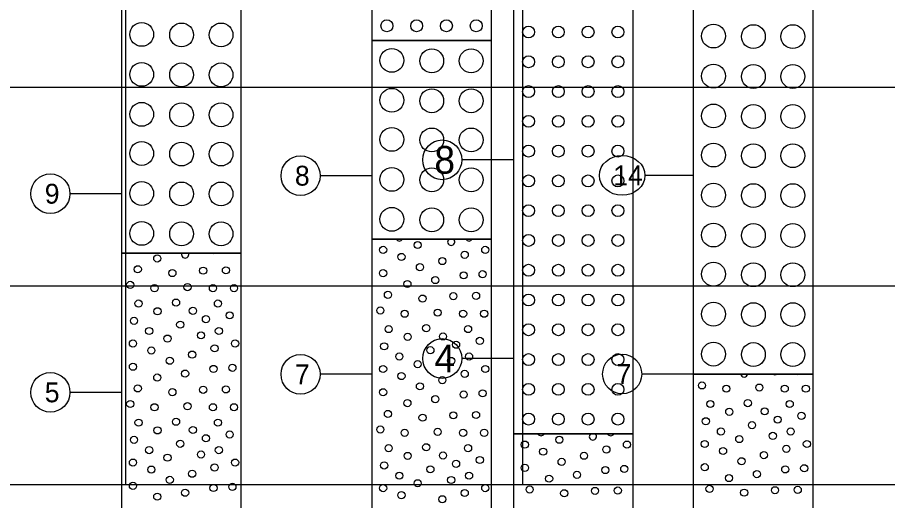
# Model space of a CAD drawing. Extents: x 2345490 to 2436403, y 465165 to 573888.
# Drawn here: x 2389894.2 to 2390113.4, y 557780.1 to 557901.7 of the extents above; entities that cross this region are included whole.
import ezdxf

# ---------------------------------------------------------------- set-up
doc = ezdxf.new("R2010")
doc.units = 0
for name, color, linetype in [('Old_Level_57', 7, 'Continuous'), ('Old_Level_63', 7, 'Continuous'), ('Prop Road Sect_ Boring - Material (Outline)', 7, 'Continuous'), ('Prop Road Sect_ Boring - Peripheral (SPT Oval + Leader)', 7, 'Continuous'), ('Prop Road Sect_ Boring - Peripheral (SPT Tx)', 7, 'Continuous')]:
    doc.layers.add(name, color=color, linetype=linetype)

msp = doc.modelspace()

# ---------------------------------------------------------------- linework, layer by layer
at = {"layer": 'Old_Level_57'}
for p, q in [((2389921.54225, 557784.21325), (2389921.54225, 558334.21325)), ((2389921.54225, 557784.11325), (2389921.54225, 558334.11325)), ((2390021.54225, 557784.21325), (2390021.54225, 558334.21325)), ((2390021.54225, 557784.11325), (2390021.54225, 558334.11325)), ((2381271.54275, 557884.11325), (2393041.55275, 557884.11325)), ((2381271.5425, 557834.11325), (2393041.55275, 557834.11325)), ((2381271.54275, 557784.11325), (2393041.55275, 557784.11325))]:
    msp.add_line(p, q, dxfattribs=at)
at = {"layer": 'Old_Level_63'}
msp.add_line((2381321.5425, 557784.113), (2393019.104, 557784.113), dxfattribs=at)
at = {"layer": 'Prop Road Sect_ Boring - Material (Outline)'}
for points in [[(2389983.5425, 557975.85303), (2390013.5425, 557975.85303), (2390013.5425, 557895.85303), (2389983.5425, 557895.85303)], [(2390019.2285, 557976.83938), (2390049.2285, 557976.83938), (2390049.2285, 557796.83938), (2390019.2285, 557796.83938)], [(2390064.5425, 557936.92666), (2390094.5425, 557936.92666), (2390094.5425, 557811.92666), (2390064.5425, 557811.92666)], [(2389920.5425, 557932.314), (2389950.5425, 557932.314), (2389950.5425, 557842.314), (2389920.5425, 557842.314)], [(2389983.5425, 557895.85303), (2390013.5425, 557895.85303), (2390013.5425, 557845.85303), (2389983.5425, 557845.85303)], [(2389983.5425, 557845.85303), (2390013.5425, 557845.85303), (2390013.5425, 557645.85303), (2389983.5425, 557645.85303)], [(2389920.5425, 557842.314), (2389950.5425, 557842.314), (2389950.5425, 557592.314), (2389920.5425, 557592.314)], [(2390064.5425, 557811.92666), (2390094.5425, 557811.92666), (2390094.5425, 557746.92666), (2390064.5425, 557746.92666)], [(2390019.2285, 557796.83938), (2390049.2285, 557796.83938), (2390049.2285, 557596.83938), (2390019.2285, 557596.83938)]]:
    msp.add_lwpolyline(points, close=True, dxfattribs=at)
for centre, radius in [((2389925.5348, 557897.42829), 3), ((2389935.5848, 557897.27829), 3), ((2389945.5148, 557897.27829), 3), ((2389987.27939, 557899.5797), 1.5), ((2389994.77939, 557899.5797), 1.5), ((2390002.27939, 557899.5797), 1.5), ((2390009.77939, 557899.5797), 1.5), ((2390022.96539, 557898.02104), 1.5), ((2390030.46539, 557898.02104), 1.5), ((2390037.96539, 557898.02104), 1.5), ((2390045.46539, 557898.02104), 1.5), ((2390069.5348, 557897.01095), 3), ((2390079.5848, 557896.86095), 3), ((2390089.5148, 557896.86095), 3), ((2389988.5348, 557890.88732), 3), ((2389998.5848, 557890.76732), 3), ((2390008.5148, 557890.76732), 3), ((2389925.5348, 557887.34829), 3), ((2389935.5848, 557887.22829), 3), ((2389945.5148, 557887.22829), 3), ((2390022.96539, 557890.52104), 1.5), ((2390030.46539, 557890.52104), 1.5), ((2390037.96539, 557890.52104), 1.5), ((2390045.46539, 557890.52104), 1.5), ((2390069.5348, 557886.93095), 3), ((2390079.5848, 557886.81095), 3), ((2390089.5148, 557886.81095), 3), ((2389988.5348, 557880.83732), 3), ((2389998.5848, 557880.71732), 3), ((2390008.5148, 557880.71732), 3), ((2390022.96539, 557883.03604), 1.5), ((2390030.46539, 557883.03604), 1.5), ((2390037.96539, 557883.03604), 1.5), ((2390045.46539, 557883.03604), 1.5), ((2389925.5348, 557877.29829), 3), ((2389935.5848, 557877.17829), 3), ((2389945.5148, 557877.17829), 3), ((2390069.5348, 557876.88095), 3), ((2390079.5848, 557876.76095), 3), ((2390089.5148, 557876.76095), 3), ((2390022.96539, 557875.53604), 1.5), ((2390030.46539, 557875.53604), 1.5), ((2390037.96539, 557875.53604), 1.5), ((2390045.46539, 557875.53604), 1.5), ((2389988.5348, 557870.99732), 3), ((2389998.5848, 557870.84732), 3), ((2390008.5148, 557870.84732), 3), ((2389925.5348, 557867.45829), 3), ((2389935.5848, 557867.30829), 3), ((2389945.5148, 557867.30829), 3), ((2390022.96539, 557868.03604), 1.5), ((2390030.46539, 557868.03604), 1.5), ((2390037.96539, 557868.03604), 1.5), ((2390045.46539, 557868.03604), 1.5), ((2390069.5348, 557867.04095), 3), ((2390079.5848, 557866.89095), 3), ((2390089.5148, 557866.89095), 3), ((2389988.5348, 557860.91732), 3), ((2389998.5848, 557860.79732), 3), ((2390008.5148, 557860.79732), 3), ((2390022.96539, 557860.53604), 1.5), ((2390030.46539, 557860.53604), 1.5), ((2390037.96539, 557860.53604), 1.5), ((2390045.46539, 557860.53604), 1.5), ((2389925.5348, 557857.37829), 3), ((2389935.5848, 557857.25829), 3), ((2389945.5148, 557857.25829), 3), ((2390069.5348, 557856.96095), 3), ((2390079.5848, 557856.84095), 3), ((2390089.5148, 557856.84095), 3), ((2389988.5348, 557850.86732), 3), ((2389998.5848, 557850.74732), 3), ((2390008.5148, 557850.74732), 3), ((2390022.96539, 557853.05104), 1.5), ((2390030.46539, 557853.05104), 1.5), ((2390037.96539, 557853.05104), 1.5), ((2390045.46539, 557853.05104), 1.5), ((2389925.5348, 557847.32829), 3), ((2389935.5848, 557847.20829), 3), ((2389945.5148, 557847.20829), 3), ((2390069.5348, 557846.91095), 3), ((2390079.5848, 557846.79095), 3), ((2390089.5148, 557846.79095), 3), ((2390022.96539, 557845.55104), 1.5), ((2390030.46539, 557845.55104), 1.5), ((2390037.96539, 557845.55104), 1.5), ((2390045.46539, 557845.55104), 1.5), ((2389995.03556, 557844.39939), 0.9), ((2389986.33555, 557843.16938), 0.9), ((2389990.95556, 557841.39938), 0.9), ((2390006.88559, 557841.93938), 0.9), ((2390012.0606, 557843.16938), 0.9), ((2389929.45556, 557841.02034), 0.9), ((2390001.24558, 557840.36438), 0.9), ((2390069.5348, 557837.07095), 3), ((2390079.5848, 557836.92095), 3), ((2390089.5148, 557836.92095), 3), ((2389924.55055, 557838.29033), 0.9), ((2389933.26557, 557837.34533), 0.9), ((2389941.02058, 557837.94533), 0.9), ((2389946.75059, 557838.03533), 0.9), ((2389986.33555, 557837.31937), 0.9), ((2389995.60556, 557838.81938), 0.9), ((2390006.61559, 557836.76437), 0.9), ((2390011.3856, 557837.04937), 0.9), ((2390022.96539, 557838.05104), 1.5), ((2390030.46539, 557838.05104), 1.5), ((2390037.96539, 557838.05104), 1.5), ((2390045.46539, 557838.05104), 1.5), ((2389992.45556, 557834.58937), 0.9), ((2389999.47557, 557835.57937), 0.9), ((2389922.64554, 557834.36032), 0.9), ((2389928.76556, 557833.53532), 0.9), ((2389937.07557, 557833.80532), 0.9), ((2389943.48059, 557833.53532), 0.9), ((2389948.7906, 557833.53532), 0.9), ((2389987.55055, 557831.85936), 0.9), ((2389996.26557, 557830.91436), 0.9), ((2390004.02058, 557831.51436), 0.9), ((2390009.75059, 557831.60436), 0.9), ((2390022.96539, 557830.55104), 1.5), ((2390030.46539, 557830.55104), 1.5), ((2390037.96539, 557830.55104), 1.5), ((2390045.46539, 557830.55104), 1.5), ((2389924.73942, 557829.66998), 0.9), ((2389934.19123, 557829.90184), 0.9), ((2389944.73555, 557829.66998), 0.9), ((2389985.64554, 557827.92935), 0.9), ((2390069.5348, 557826.99095), 3), ((2390079.5848, 557826.87095), 3), ((2390089.5148, 557826.87095), 3), ((2389929.51837, 557827.72067), 0.9), ((2389938.42779, 557827.82677), 0.9), ((2389941.71058, 557825.73537), 0.9), ((2389947.69559, 557826.69537), 0.9), ((2389991.76556, 557827.10435), 0.9), ((2390000.07557, 557827.37435), 0.9), ((2390006.48059, 557827.10435), 0.9), ((2390011.7906, 557827.10435), 0.9), ((2389923.60555, 557825.33037), 0.9), ((2389935.24053, 557824.34865), 0.9), ((2390022.96539, 557823.06604), 1.5), ((2390030.46539, 557823.06604), 1.5), ((2390037.96539, 557823.06604), 1.5), ((2390045.46539, 557823.06604), 1.5), ((2389927.41555, 557822.75036), 0.9), ((2389940.48058, 557821.65536), 0.9), ((2389944.98059, 557822.75036), 0.9), ((2389987.73942, 557823.23901), 0.9), ((2389997.19123, 557823.47087), 0.9), ((2390001.42779, 557821.3958), 0.9), ((2390007.73555, 557823.23901), 0.9), ((2389923.33555, 557819.61535), 0.9), ((2389932.03556, 557820.84536), 0.9), ((2389949.0606, 557819.61535), 0.9), ((2389992.51837, 557821.2897), 0.9), ((2390004.71058, 557819.3044), 0.9), ((2390010.69559, 557820.2644), 0.9), ((2389927.95556, 557817.84535), 0.9), ((2389943.88559, 557818.38535), 0.9), ((2389986.60555, 557818.8994), 0.9), ((2389998.24053, 557817.91768), 0.9), ((2390069.5348, 557816.94095), 3), ((2390079.5848, 557816.82095), 3), ((2390089.5148, 557816.82095), 3), ((2389932.60556, 557815.26535), 0.9), ((2389938.24558, 557816.81035), 0.9), ((2389990.41555, 557816.31939), 0.9), ((2390003.48058, 557815.22439), 0.9), ((2390007.98059, 557816.31939), 0.9), ((2390022.96539, 557815.56604), 1.5), ((2390030.46539, 557815.56604), 1.5), ((2390037.96539, 557815.56604), 1.5), ((2390045.46539, 557815.56604), 1.5), ((2389923.33555, 557813.76534), 0.9), ((2389943.61559, 557813.21034), 0.9), ((2389948.3856, 557813.49534), 0.9), ((2389986.33555, 557813.18438), 0.9), ((2389995.03556, 557814.41439), 0.9), ((2390012.0606, 557813.18438), 0.9), ((2389929.45556, 557811.03534), 0.9), ((2389936.47557, 557812.02534), 0.9), ((2389990.95556, 557811.41438), 0.9), ((2390001.24558, 557810.37938), 0.9), ((2390006.88559, 557811.95438), 0.9), ((2389924.55055, 557808.30533), 0.9), ((2389995.60556, 557808.83438), 0.9), ((2390022.96539, 557808.06604), 1.5), ((2390030.46539, 557808.06604), 1.5), ((2390037.96539, 557808.06604), 1.5), ((2390045.46539, 557808.06604), 1.5), ((2390066.64554, 557809.06298), 0.9), ((2390072.76556, 557808.23798), 0.9), ((2390081.07557, 557808.50798), 0.9), ((2390087.48059, 557808.23798), 0.9), ((2390092.7906, 557808.23798), 0.9), ((2389933.26557, 557807.36033), 0.9), ((2389941.02058, 557807.96033), 0.9), ((2389946.75059, 557808.05033), 0.9), ((2389986.33555, 557807.33437), 0.9), ((2390006.61559, 557806.77937), 0.9), ((2390011.3856, 557807.06437), 0.9), ((2389922.64554, 557804.37532), 0.9), ((2389937.07557, 557803.82032), 0.9), ((2389992.45556, 557804.60437), 0.9), ((2389999.47557, 557805.59437), 0.9), ((2390068.73942, 557804.37264), 0.9), ((2390078.19123, 557804.6045), 0.9), ((2390088.73555, 557804.37264), 0.9), ((2389928.76556, 557803.55032), 0.9), ((2389943.48059, 557803.55032), 0.9), ((2389948.7906, 557803.55032), 0.9), ((2389987.55055, 557801.87436), 0.9), ((2390009.75059, 557801.61936), 0.9), ((2390073.51837, 557802.42333), 0.9), ((2390082.42779, 557802.52943), 0.9), ((2389924.73942, 557799.68498), 0.9), ((2389934.19123, 557799.91684), 0.9), ((2389944.73555, 557799.68498), 0.9), ((2389996.26557, 557800.92936), 0.9), ((2390004.02058, 557801.52936), 0.9), ((2390022.96539, 557800.56604), 1.5), ((2390030.46539, 557800.56604), 1.5), ((2390037.96539, 557800.56604), 1.5), ((2390045.46539, 557800.56604), 1.5), ((2390067.60555, 557800.03303), 0.9), ((2390085.71058, 557800.43803), 0.9), ((2390091.69559, 557801.39803), 0.9), ((2389929.51837, 557797.73567), 0.9), ((2389938.42779, 557797.84177), 0.9), ((2389985.64554, 557797.94435), 0.9), ((2390000.07557, 557797.38935), 0.9), ((2390071.41555, 557797.45302), 0.9), ((2390079.24053, 557799.05131), 0.9), ((2390088.98059, 557797.45302), 0.9), ((2389923.60555, 557795.34537), 0.9), ((2389941.71058, 557795.75037), 0.9), ((2389947.69559, 557796.71037), 0.9), ((2389991.76556, 557797.11935), 0.9), ((2390006.48059, 557797.11935), 0.9), ((2390011.7906, 557797.11935), 0.9), ((2390030.72156, 557795.38573), 0.9), ((2390076.03556, 557795.54802), 0.9), ((2390084.48058, 557796.35802), 0.9), ((2389935.24053, 557794.36365), 0.9), ((2389987.73942, 557793.25401), 0.9), ((2389997.19123, 557793.48587), 0.9), ((2390007.73555, 557793.25401), 0.9), ((2390022.02155, 557794.15573), 0.9), ((2390042.57159, 557792.92573), 0.9), ((2390047.7466, 557794.15573), 0.9), ((2390067.33555, 557794.31801), 0.9), ((2390087.88559, 557793.08801), 0.9), ((2390093.0606, 557794.31801), 0.9), ((2389927.41555, 557792.76536), 0.9), ((2389932.03556, 557790.86036), 0.9), ((2389940.48058, 557791.67036), 0.9), ((2389944.98059, 557792.76536), 0.9), ((2389992.51837, 557791.3047), 0.9), ((2390001.42779, 557791.4108), 0.9), ((2390026.64156, 557792.38573), 0.9), ((2390036.93158, 557791.35072), 0.9), ((2390071.95556, 557792.54801), 0.9), ((2390082.24558, 557791.51301), 0.9), ((2389923.33555, 557789.63035), 0.9), ((2389949.0606, 557789.63035), 0.9), ((2389986.60555, 557788.9144), 0.9), ((2390004.71058, 557789.3194), 0.9), ((2390010.69559, 557790.2794), 0.9), ((2390031.29156, 557789.80572), 0.9), ((2390067.33555, 557788.468), 0.9), ((2390076.60556, 557789.96801), 0.9), ((2389927.95556, 557787.86035), 0.9), ((2389938.24558, 557786.82535), 0.9), ((2389943.88559, 557788.40035), 0.9), ((2389990.41555, 557786.33439), 0.9), ((2389998.24053, 557787.93268), 0.9), ((2390007.98059, 557786.33439), 0.9), ((2390022.02155, 557788.30572), 0.9), ((2390035.16157, 557786.56571), 0.9), ((2390042.30159, 557787.75072), 0.9), ((2390047.0716, 557788.03572), 0.9), ((2390080.47557, 557786.728), 0.9), ((2390087.61559, 557787.913), 0.9), ((2390092.3856, 557788.198), 0.9), ((2389932.60556, 557785.28035), 0.9), ((2389995.03556, 557784.42939), 0.9), ((2390003.48058, 557785.23939), 0.9), ((2390028.14156, 557785.57571), 0.9), ((2390073.45556, 557785.738), 0.9), ((2389923.33555, 557783.78034), 0.9), ((2389936.47557, 557782.04034), 0.9), ((2389943.61559, 557783.22534), 0.9), ((2389948.3856, 557783.51034), 0.9), ((2389986.33555, 557783.19938), 0.9), ((2390006.88559, 557781.96938), 0.9), ((2390012.0606, 557783.19938), 0.9), ((2390023.23655, 557782.84571), 0.9), ((2390031.95157, 557781.9007), 0.9), ((2390039.70658, 557782.50071), 0.9), ((2390045.43659, 557782.59071), 0.9), ((2390068.55055, 557783.00799), 0.9), ((2390077.26557, 557782.06299), 0.9), ((2390085.02058, 557782.66299), 0.9), ((2390090.75059, 557782.75299), 0.9), ((2389929.45556, 557781.05034), 0.9), ((2389990.95556, 557781.42938), 0.9), ((2390001.24558, 557780.39438), 0.9)]:
    msp.add_circle(centre, radius, dxfattribs=at)
for centre, start, end in [((2389990.41555, 557846.30439), 210.0999971, 329.9000029), ((2390003.48058, 557845.20939), 134.3440169, 45.6559831), ((2390007.98059, 557846.30439), 210.0999971, 329.9000029), ((2389936.47557, 557842.01034), 160.2814316, 19.7185684), ((2389943.61559, 557843.19534), 258.3122972, 281.6877028), ((2390077.26557, 557812.04799), 187.7476653, 352.2523347), ((2390085.02058, 557812.64799), 233.2713992, 306.7286008), ((2390090.75059, 557812.73799), 244.3529259, 295.6470741), ((2390026.10155, 557797.29074), 210.0999971, 329.9000029), ((2390039.16658, 557796.19573), 134.3440169, 45.6559831), ((2390043.66659, 557797.29074), 210.0999971, 329.9000029)]:
    msp.add_arc(centre, 0.9, start, end, dxfattribs=at)
at = {"layer": 'Prop Road Sect_ Boring - Peripheral (SPT Oval + Leader)'}
for p, q in [((2390019.2285, 557865.83938), (2390006.14582, 557865.83938)), ((2389983.5425, 557861.85303), (2389970.45982, 557861.85303)), ((2390064.5425, 557861.92666), (2390052.28659, 557861.92666)), ((2389920.5425, 557857.314), (2389907.45982, 557857.314)), ((2390019.2285, 557815.83938), (2390006.14582, 557815.83938)), ((2389983.5425, 557811.85303), (2389970.45982, 557811.85303)), ((2390064.5425, 557811.92666), (2390051.45982, 557811.92666)), ((2389920.5425, 557807.314), (2389907.45982, 557807.314))]:
    msp.add_line(p, q, dxfattribs=at)
for centre, major_axis, ratio in [((2390001.2285, 557865.83938), (0, 5), 0.983464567), ((2389965.5425, 557861.85303), (0, 5), 0.983464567), ((2390046.5425, 557861.92666), (5.74409, 0), 0.870459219), ((2389902.5425, 557857.314), (0, 5), 0.983464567), ((2390001.2285, 557815.83938), (0, 5), 0.983464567), ((2389965.5425, 557811.85303), (0, 5), 0.983464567), ((2390046.5425, 557811.92666), (0, 5), 0.983464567), ((2389902.5425, 557807.314), (0, 5), 0.983464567)]:
    msp.add_ellipse(centre, major_axis=major_axis, ratio=ratio, dxfattribs=at)

# ---------------------------------------------------------------- texts
at = {"layer": 'Prop Road Sect_ Boring - Peripheral (SPT Tx)'}
for s, height, p in [('8', 7, (2389999.24425, 557862.33938)), ('8', 5, (2389964.12518, 557859.35303)), ('14', 5, (2390044.29841, 557859.42666)), ('9', 5, (2389901.12518, 557854.814)), ('4', 7, (2389999.24425, 557812.33938)), ('7', 5, (2389964.12518, 557809.35303)), ('7', 5, (2390045.12518, 557809.42666)), ('5', 5, (2389901.12518, 557804.814))]:
    msp.add_text(s, height=height, dxfattribs=at).set_placement(p)

doc.saveas('drawing.dxf')
